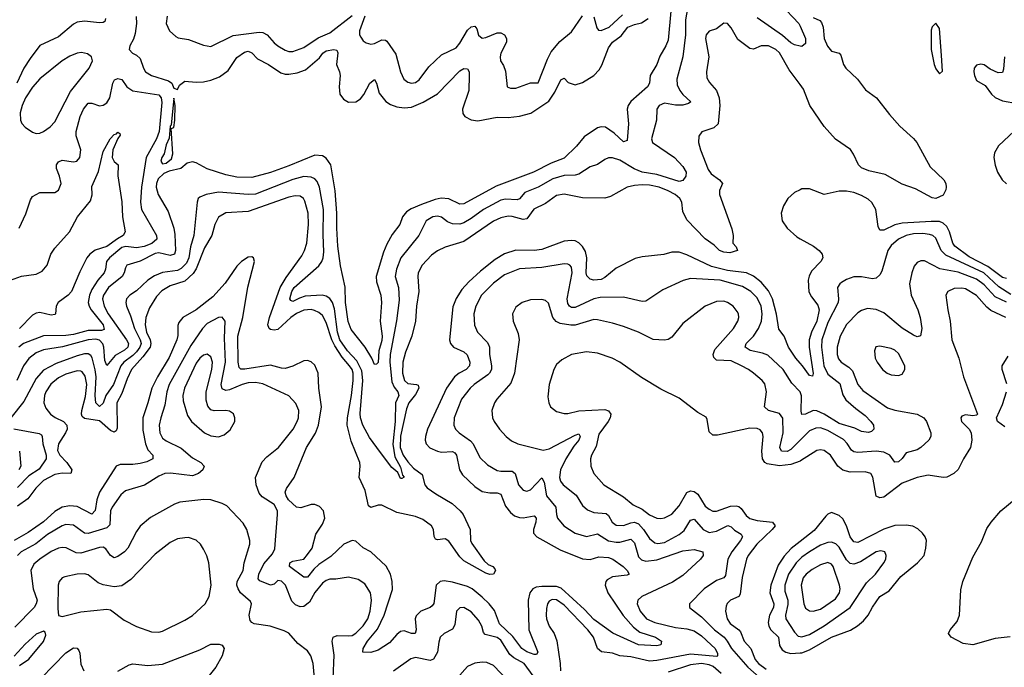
# Model space of a CAD drawing. Header units: inches. Extents: x 1173000 to 1307049, y 522583 to 678455.
# Tile 327 of 617: x 1295801 to 1301099, y 530909 to 534390. Entities that reach past the tile are written whole.
import ezdxf

# ---------------------------------------------------------------- set-up
doc = ezdxf.new("R2010")
doc.units = ezdxf.units.IN
doc.header["$MEASUREMENT"] = 0
doc.layers.add('B2593', color=7, linetype='Continuous')
doc.layers.add('B3503', color=7, linetype='Continuous')

msp = doc.modelspace()

# ---------------------------------------------------------------- linework, layer by layer
at = {"layer": 'B2593', "color": 5}
for points, elevation in [([(1299894.8, 534474.8), (1299993.4, 534370), (1300000, 534355)], 860), ([(1299395.2, 534450), (1299383.6, 534390), (1299383.4, 534310), (1299369.6, 534190.4), (1299336.3, 534070), (1299338.8, 534041.2), (1299352.9, 534010), (1299370, 533987.6), (1299411.4, 533948.6), (1299400, 533940), (1299369.5, 533930.5), (1299330, 533931.5), (1299270, 533942), (1299241.7, 533930), (1299229.2, 533910), (1299227.3, 533850), (1299200.3, 533750), (1299206.3, 533730), (1299324.5, 533650), (1299370, 533601.5), (1299386.3, 533570), (1299385.5, 533550), (1299370, 533525.3), (1299350, 533521), (1299230, 533557.6), (1299149.8, 533570), (1299107.9, 533587.9), (1299030, 533635), (1298990, 533648), (1298970, 533647.8), (1298950, 533639.8), (1298910, 533612.5), (1298870, 533600.3), (1298810, 533559.9), (1298790, 533555), (1298730, 533553), (1298670, 533535), (1298590, 533490.9), (1298518.5, 533461.5), (1298490, 533427.3), (1298478.1, 533421.9), (1298414.2, 533425.8), (1298390, 533419.4), (1298296.1, 533370), (1298230, 533321.6), (1298190, 533298.5), (1298170, 533291.8), (1298130, 533292.2), (1298103.8, 533303.8), (1298070, 533328.9), (1298050, 533334), (1298024.4, 533330), (1297988.3, 533310), (1297949.5, 533230), (1297852.7, 533110), (1297828.4, 533050), (1297821, 533010), (1297840.1, 532950), (1297843, 532883), (1297829, 532771), (1297793.9, 532590), (1297791.9, 532550), (1297804.1, 532444.1), (1297815.6, 532415.6), (1297836.1, 532390), (1297841.2, 532370), (1297823.5, 532330), (1297821.8, 532230), (1297808.4, 532108.4), (1297819.9, 532039.9), (1297850, 531984.9), (1297861.7, 531941.7), (1297870, 531930.7), (1297856.4, 531923.6), (1297850, 531924.2), (1297835.5, 531955.5), (1297803.2, 531983.2), (1297742.8, 532062.8), (1297684, 532144), (1297646.8, 532210), (1297635, 532250), (1297633.3, 532273.3), (1297647, 532450), (1297642, 532502), (1297615.8, 532555.8), (1297565.7, 532610), (1297523.8, 532670), (1297510.8, 532710), (1297495.4, 532835.4), (1297484.9, 532870), (1297470, 532891.3), (1297450, 532904.5), (1297429.2, 532909.2), (1297336.6, 532903.4), (1297306, 532894), (1297270, 532875.6), (1297260.1, 532880.1), (1297253.8, 532890), (1297264.6, 532930), (1297278.1, 532950), (1297410, 533066.6), (1297427.3, 533090), (1297434.6, 533110), (1297437.9, 533142.1), (1297433.3, 533233.3), (1297435.8, 533370), (1297414.4, 533490), (1297401.1, 533521.1), (1297390, 533534.3), (1297370, 533544.8), (1297330, 533546.7), (1297270, 533531.7), (1297070, 533452.2), (1297030, 533449.9), (1296870, 533462.5), (1296804.4, 533450), (1296770, 533435.8), (1296762.2, 533430), (1296756.8, 533410), (1296737.7, 533230), (1296719.7, 533170), (1296711.6, 533110), (1296699, 533081), (1296670, 533053), (1296650, 533042.2), (1296570, 533030.9), (1296526.5, 533013.5), (1296491, 532990), (1296430, 532932.9), (1296393.4, 532910), (1296374.9, 532890), (1296371.3, 532870), (1296375.6, 532850), (1296397.8, 532797.8), (1296418, 532730), (1296449.5, 532670), (1296454, 532650), (1296447.4, 532630), (1296430, 532605.5), (1296410, 532585.4), (1296360.9, 532550), (1296344.4, 532530), (1296305.6, 532430), (1296264.4, 532370), (1296250, 532328.4), (1296230, 532310.7), (1296209.9, 532329.9), (1296206.5, 532370), (1296213.1, 532470), (1296207.5, 532507.5), (1296191.8, 532571.8), (1296184.6, 532584.6), (1296170, 532594), (1296150, 532593.7), (1296110, 532583.8), (1295997.6, 532542.4), (1295930, 532505.8), (1295890, 532462.4), (1295822.8, 532337.2), (1295752.9, 532250)], 860), ([(1299304.3, 534435.7), (1299290, 534280.9), (1299278.2, 534250), (1299245.4, 534194.6), (1299229.2, 534150), (1299192.8, 534090), (1299189.1, 534050), (1299179.7, 534030), (1299090.2, 533950), (1299075.3, 533930), (1299069.4, 533909.4), (1299076.6, 533830), (1299070, 533741.2), (1299050, 533734.3), (1299000.2, 533780.2), (1298952.3, 533812.3), (1298930, 533814.2), (1298910, 533808.4), (1298839, 533761), (1298797.7, 533710), (1298730, 533645.4), (1298660.8, 533619.2), (1298565.3, 533570), (1298365.3, 533494.7), (1298190, 533400.2), (1298170, 533399.2), (1298110, 533426.9), (1298069.2, 533430.8), (1298036.5, 533423.5), (1297963.6, 533396.4), (1297906.7, 533373.3), (1297882.1, 533357.9), (1297861.7, 533330), (1297846.2, 533290), (1297805.1, 533234.9), (1297776.2, 533183.8), (1297758.5, 533141.5), (1297719.3, 533010), (1297721.1, 532981.1), (1297744.3, 532910), (1297747.3, 532870), (1297741.5, 532770), (1297752.3, 532690), (1297750, 532666.3), (1297733.1, 532610), (1297730, 532548), (1297721, 532539), (1297710, 532536), (1297696, 532570), (1297659.3, 532630), (1297584.2, 532724.2), (1297568.4, 532768.4), (1297554.1, 532870), (1297551.7, 532951.7), (1297526.7, 533066.7), (1297512.9, 533172.9), (1297507, 533270), (1297508.2, 533350), (1297497.9, 533470), (1297474.3, 533610), (1297450, 533646), (1297430, 533658.7), (1297390, 533662.4), (1297250, 533604), (1297150, 533568.9), (1297050, 533541.9), (1296970, 533543.2), (1296910, 533556.6), (1296809.1, 533589.1), (1296750, 533621), (1296730, 533626.6), (1296701.6, 533618.4), (1296667.7, 533590), (1296604.6, 533575.4), (1296576.5, 533563.5), (1296545.7, 533534.3), (1296536.6, 533510), (1296535.1, 533490), (1296546.8, 533450), (1296599.5, 533359.5), (1296630.1, 533270.1), (1296636.2, 533236.2), (1296639.3, 533150), (1296633.7, 533130), (1296610, 533122.7), (1296550, 533137.2), (1296530, 533133.9), (1296450, 533092.1), (1296378, 533070), (1296370, 533057.2), (1296363.8, 533030), (1296351.7, 533010), (1296278.8, 532950), (1296252.8, 532910), (1296247.4, 532890), (1296255.7, 532850), (1296277.7, 532810), (1296376.3, 532670), (1296386, 532650), (1296382.9, 532630), (1296365.4, 532614.6), (1296314.7, 532585.3), (1296270, 532532.1), (1296258.3, 532558.3), (1296253.9, 532630), (1296248, 532648), (1296230, 532667.7), (1296210, 532673.2), (1296170, 532669.9), (1296031.2, 532631.2), (1295930, 532615.4), (1295890, 532599.7), (1295850, 532569.2), (1295822.1, 532530), (1295785, 532450)], 840), ([(1296427.1, 534407.1), (1296428.8, 534370), (1296423.2, 534316.8), (1296413.7, 534286.3), (1296394.4, 534250), (1296390.5, 534230), (1296407.3, 534210), (1296430, 534200.3), (1296450, 534181.7), (1296466.6, 534130), (1296478.6, 534110), (1296510.6, 534090.6), (1296602.3, 534062.3), (1296619.7, 534050), (1296630, 534022.8), (1296650, 534015.5), (1296661.3, 534038.7), (1296690, 534059.8), (1296750, 534054.5), (1296790, 534056.2), (1296830, 534064.8), (1296876.6, 534083.4), (1296922.5, 534117.5), (1296970, 534186.7), (1297010, 534216.8), (1297030, 534220.8), (1297050, 534212.7), (1297080.7, 534180.7), (1297139.2, 534150), (1297205.5, 534105.5), (1297230, 534097.9), (1297250, 534098.3), (1297294.8, 534105.2), (1297338.4, 534121.6), (1297414.6, 534185.4), (1297432.8, 534210), (1297450, 534222.3), (1297491.3, 534230), (1297506.6, 534226.6), (1297512.6, 534212.6), (1297505, 534150), (1297521.8, 534110), (1297525.2, 534090), (1297520.1, 534030), (1297524, 533990), (1297542.8, 533962.8), (1297570, 533947.5), (1297610, 533949.3), (1297634.6, 533965.4), (1297652.1, 533987.9), (1297684.8, 534050), (1297710, 534068.7), (1297721.8, 534050), (1297735, 533995), (1297771.2, 533951.2), (1297795.5, 533935.5), (1297830, 533922), (1297870, 533916.8), (1297910, 533920.8), (1297972.5, 533947.5), (1298048.7, 533991.3), (1298170, 534116.5), (1298190, 534128.9), (1298210, 534126.4), (1298219.6, 534110), (1298220.2, 534090), (1298217.5, 534010), (1298184.5, 533910), (1298185.5, 533885.5), (1298195.5, 533870), (1298230, 533851.8), (1298266.8, 533846.8), (1298370, 533867), (1298430, 533865.2), (1298490, 533871.8), (1298551.2, 533888.8), (1298648.2, 533951.8), (1298679.9, 534000.1), (1298712.9, 534067.1), (1298730, 534075.8), (1298752.2, 534052.2), (1298790, 534039.8), (1298830, 534052.9), (1298889.9, 534090.1), (1298918.7, 534121.3), (1298933.7, 534146.3), (1298970, 534238.8), (1298990, 534269.4), (1299036.9, 534303.1), (1299073.8, 534350), (1299110, 534364.6), (1299147.1, 534372.9), (1299182.7, 534397.3)], 840), ([(1296594.3, 534410), (1296589.2, 534370), (1296607.8, 534330), (1296640.5, 534300.5), (1296653.9, 534293.9), (1296710, 534284.6), (1296790, 534254), (1296830, 534247), (1296950, 534305.8), (1297090, 534324.2), (1297110, 534322.2), (1297133.2, 534310), (1297170, 534265.8), (1297190, 534249.2), (1297230, 534227.2), (1297250, 534220.2), (1297270, 534219.7), (1297330, 534241.6), (1297407.3, 534292.7), (1297470, 534319.4), (1297590, 534412.6)], 860), ([(1297658.9, 534410), (1297629.6, 534330), (1297628.6, 534310), (1297635.8, 534295.8), (1297650, 534277), (1297665.6, 534265.6), (1297690, 534259.6), (1297710, 534263.2), (1297750, 534281.8), (1297770, 534280.3), (1297775.7, 534275.7), (1297824.7, 534204.7), (1297850, 534111), (1297868.8, 534070), (1297890, 534054.9), (1297910, 534049.2), (1297930, 534053.4), (1297950, 534067.4), (1298003.1, 534136.9), (1298070, 534202.2), (1298150, 534239.7), (1298170, 534263.6), (1298210, 534333.8), (1298230, 534352.4), (1298250, 534356), (1298261.1, 534341.1), (1298270, 534307), (1298290, 534291.6), (1298310, 534294.4), (1298370, 534320.2), (1298390, 534320.2), (1298410, 534308.7), (1298420.7, 534290), (1298420.2, 534270), (1298390.2, 534210), (1298385.6, 534190), (1298387.6, 534170), (1298403.9, 534143.9), (1298414.4, 534114.4), (1298424.4, 534030), (1298442.3, 534022.3), (1298470, 534023), (1298550, 534050.9), (1298590, 534050.4), (1298641.3, 534178.7), (1298661.6, 534218.4), (1298706.6, 534273.4), (1298770, 534326), (1298830, 534411.8)], 860), ([(1298890, 534406.8), (1298906.1, 534346.1), (1298915.1, 534335.1), (1298930, 534331.7), (1298973.6, 534350), (1299043.8, 534416.2)], 860), ([(1300000, 534248.5), (1299970, 534256), (1299950, 534267), (1299906.1, 534306.1), (1299770, 534400.2)], 860), ([(1296262.2, 534397.8), (1296258.3, 534381.7), (1296250, 534375.6), (1296230, 534373.7), (1296150, 534382.6), (1296110, 534377.8), (1296090, 534366.8), (1296010, 534298.2), (1295910, 534252.1), (1295857.3, 534182.7), (1295823.9, 534130), (1295785.1, 534050)], 820), ([(1300000, 534041.6), (1299940.6, 534120.6), (1299890, 534211.6), (1299870, 534231.1), (1299829.6, 534250.4), (1299790.1, 534249.9), (1299750, 534231.8), (1299730, 534235.3), (1299664.9, 534284.9), (1299630, 534347), (1299610, 534369.4), (1299590, 534372.3), (1299550, 534342), (1299510, 534329.5), (1299494.4, 534310), (1299490.3, 534290), (1299508.4, 534190), (1299496.2, 534110), (1299498.7, 534078.7), (1299512.2, 534052.2), (1299549.5, 534009.5), (1299564.6, 533970), (1299567.8, 533930), (1299558.8, 533830), (1299536.4, 533810), (1299472.1, 533787.9), (1299455.9, 533764.1), (1299452.6, 533730), (1299463.9, 533690), (1299505.8, 533585.8), (1299522, 533562), (1299567.2, 533530), (1299582.8, 533510), (1299567, 533473), (1299566.7, 533450), (1299633.4, 533266.6), (1299639.8, 533230), (1299639.1, 533190), (1299656.4, 533170), (1299663, 533150), (1299622.4, 533137.6), (1299590, 533139.9), (1299567.3, 533150), (1299537.6, 533177.6), (1299490, 533211.6), (1299390, 533314), (1299370, 533359.1), (1299364.7, 533410), (1299353.2, 533430), (1299327.3, 533450), (1299290, 533470.9), (1299241.4, 533490), (1299190, 533500.6), (1299150, 533503.1), (1299110, 533499.9), (1299070.4, 533490), (1298980.4, 533439.6), (1298949.2, 533430.8), (1298830, 533433.3), (1298730, 533453.4), (1298690, 533446.1), (1298630, 533402), (1298567.8, 533372.2), (1298530, 533319.9), (1298510, 533316.6), (1298450, 533332.5), (1298430, 533333.6), (1298390, 533325.5), (1298350, 533306.7), (1298190, 533197.5), (1298090, 533167.8), (1298050, 533148.3), (1298016.1, 533123.9), (1297966.6, 533070), (1297944.8, 533030), (1297942.5, 533010), (1297948.5, 532930), (1297935.5, 532850), (1297930.1, 532770), (1297910.6, 532690), (1297876.4, 532603.6), (1297862.5, 532550), (1297861.1, 532490), (1297871.9, 532450), (1297890, 532435.5), (1297936.5, 532430), (1297945, 532425), (1297949.2, 532410), (1297930, 532375.6), (1297894.4, 532330), (1297881.5, 532298.5), (1297849.3, 532150.7), (1297848.6, 532090), (1297863.9, 532050), (1297890, 532013.2), (1297920, 531980), (1297966, 531946), (1297981.3, 531890), (1297994.4, 531874.4), (1298040.8, 531840.8), (1298128.4, 531790), (1298171.6, 531750), (1298186.8, 531730), (1298224.6, 531650), (1298227.4, 531590), (1298234.4, 531574.4), (1298300.6, 531480.6), (1298322.2, 531462.2), (1298347, 531450), (1298357.4, 531437.4), (1298360.8, 531430), (1298350.1, 531409.9), (1298330, 531408.1), (1298310, 531415), (1298190, 531480.4), (1298170, 531502), (1298110, 531587.3), (1298090, 531599), (1298050, 531594.5), (1298038.2, 531598.2), (1298031.2, 531611.2), (1298027.4, 531650), (1298016.9, 531670), (1297970, 531703.9), (1297930, 531719.7), (1297830, 531741.5), (1297750, 531781.4), (1297730, 531780.6), (1297690, 531767.9), (1297677.4, 531777.4), (1297659.4, 531859.4), (1297628, 531930), (1297633.6, 531990), (1297630.5, 532010), (1297584, 532124), (1297563.3, 532210), (1297564.3, 532250), (1297585.9, 532370), (1297595.2, 532450), (1297595.4, 532490), (1297589.1, 532510), (1297576.1, 532530), (1297536.1, 532576.1), (1297496.4, 532636.4), (1297480, 532670), (1297450, 532761.8), (1297430, 532799.9), (1297410, 532817.1), (1297387.4, 532827.4), (1297370, 532831.8), (1297330, 532828.6), (1297290, 532810.7), (1297259.3, 532790), (1297190, 532725.7), (1297170, 532721.6), (1297150, 532724.5), (1297142.7, 532730), (1297136.6, 532750), (1297145.6, 532790), (1297201.7, 532950), (1297235.1, 533004.9), (1297318.7, 533121.3), (1297333.3, 533150), (1297345.8, 533190), (1297355.6, 533290), (1297353.4, 533350), (1297335.7, 533415.7), (1297328.8, 533428.8), (1297310, 533441.7), (1297283.8, 533443.8), (1297250, 533436.7), (1297030, 533359), (1296910, 533352.1), (1296870, 533328.5), (1296851.4, 533290), (1296835.5, 533230), (1296795.8, 533164.2), (1296750, 533051.3), (1296734, 533026), (1296690, 532984), (1296610, 532959.7), (1296566.4, 532933.6), (1296537.6, 532902.4), (1296499.2, 532840.8), (1296480.4, 532790), (1296475.4, 532750), (1296484, 532710), (1296502.9, 532670), (1296507.3, 532650), (1296502.6, 532630), (1296462.8, 532577.2), (1296403.2, 532510), (1296379.4, 532460.6), (1296350, 532380.2), (1296323, 532330), (1296324.9, 532195.1), (1296319.3, 532180.7), (1296310, 532172.6), (1296290, 532182.5), (1296230, 532233.1), (1296150, 532247), (1296138, 532258), (1296133.6, 532270), (1296135.5, 532290), (1296155, 532365), (1296162.5, 532430), (1296153.8, 532473.8), (1296136.8, 532496.8), (1296130, 532501.6), (1296110, 532503.1), (1296050, 532484.8), (1296010, 532464.5), (1295968.7, 532431.3), (1295942, 532390), (1295935, 532370), (1295931.8, 532330), (1295941.6, 532301.6), (1295967.7, 532270), (1295992.2, 532252.2), (1296036.5, 532230), (1296055.2, 532210), (1296056.1, 532190), (1296048.3, 532170), (1296009.6, 532110), (1296005.3, 532074.7), (1296017.6, 532050), (1296054.8, 532010), (1296082, 531970), (1296075.8, 531950), (1296030, 531951.7), (1295990, 531946.1), (1295930, 531912.4), (1295888.5, 531871.5), (1295845.7, 531814.3), (1295790, 531774.4)], 880), ([(1295798.8, 533270), (1295833.5, 533346.5), (1295858.7, 533421.3), (1295870, 533440.2), (1295910, 533462.2), (1295990, 533462.2), (1296010, 533474.9), (1296023.7, 533510), (1296015, 533550), (1295999.3, 533590), (1295999.8, 533610), (1296010, 533626.7), (1296030, 533636.2), (1296090, 533626.3), (1296109.2, 533630), (1296124.8, 533650), (1296129.9, 533690), (1296105.6, 533765.6), (1296104.1, 533790), (1296126.6, 533870), (1296144.1, 533910), (1296170, 533941.6), (1296190, 533942.3), (1296230, 533927.3), (1296250, 533930.8), (1296270, 533943.5), (1296286.1, 533970), (1296302.5, 534050), (1296311.9, 534068.1), (1296330, 534074.6), (1296350, 534069.2), (1296378.4, 534030), (1296410, 534008), (1296550, 533986), (1296562.9, 533970), (1296565, 533945), (1296551.4, 533790), (1296537.3, 533750), (1296480.9, 533650), (1296456, 533490), (1296450.4, 533410), (1296456, 533370), (1296536.9, 533230), (1296538.2, 533210), (1296512.5, 533187.5), (1296470, 533171.4), (1296430, 533164.2), (1296371.7, 533171.7), (1296350, 533165.9), (1296283.7, 533110), (1296267.9, 533090), (1296263.3, 533050), (1296255.2, 533030), (1296221.7, 532990), (1296190, 532940.2), (1296177.2, 532910), (1296170.1, 532870), (1296174.7, 532850), (1296185.8, 532830), (1296250.1, 532750), (1296255.5, 532724.5), (1296241, 532719), (1296170, 532719.1), (1296090, 532698.3), (1296050, 532692.7), (1295930, 532690.5), (1295822.2, 532650), (1295795.8, 532630)], 820), ([(1295690.8, 532969.2), (1295810, 533012.1), (1295890, 533022.1), (1295922.2, 533037.8), (1295949.4, 533070), (1295969.5, 533130), (1295990, 533162.7), (1296069.4, 533250.6), (1296111.3, 533330), (1296182.5, 533417.5), (1296190.5, 533449.5), (1296190, 533493.7), (1296225.8, 533574.2), (1296250, 533681.1), (1296287.3, 533750), (1296310, 533773.2), (1296322.7, 533777.3), (1296330, 533785.5), (1296339.5, 533779.5), (1296341.3, 533770), (1296328.5, 533751.5), (1296301.5, 533690), (1296298.3, 533650), (1296310, 533627.3), (1296330.3, 533610.3), (1296328.5, 533551.5), (1296350, 533410.7), (1296353.5, 533330), (1296368.7, 533250), (1296357.8, 533230), (1296326.8, 533213.2), (1296270, 533170.6), (1296208, 533152), (1296178.1, 533130), (1296162.9, 533110), (1296124.6, 533035.4), (1296079.4, 532930), (1296062.2, 532910), (1296008.5, 532870), (1295997.6, 532850), (1295993.9, 532810), (1295990, 532806), (1295970, 532802.3), (1295910, 532816.7), (1295890, 532813.3), (1295870, 532802.5), (1295800.3, 532730)], 780), ([(1300000, 533476.1), (1299970, 533461.5), (1299934.7, 533430), (1299910.2, 533390), (1299898.5, 533350), (1299903.5, 533310), (1299930, 533269.2), (1299982.8, 533222.8), (1300000, 533213.3)], 920), ([(1300000, 532544.1), (1299977.1, 532570), (1299938, 532630), (1299915.3, 532690), (1299886.4, 532726.4), (1299872.8, 532807.2), (1299850.9, 532890), (1299830, 532933.6), (1299790, 532979.5), (1299750, 533011.5), (1299711.8, 533030), (1299610, 533042.9), (1299523.6, 533063.6), (1299390, 533127.1), (1299350, 533141.2), (1299310, 533141.5), (1299267.6, 533127.6), (1299150, 533115.8), (1299113.3, 533106.7), (1299010, 533055.4), (1298950, 533004.4), (1298930, 532993.3), (1298890, 532990.8), (1298870, 532996.1), (1298853.4, 533013.4), (1298849.9, 533030), (1298853.4, 533110), (1298844.6, 533144.6), (1298830, 533171.2), (1298810, 533191.1), (1298790, 533200.9), (1298770, 533204.1), (1298730, 533200.4), (1298610, 533154.6), (1298570, 533150.3), (1298470, 533152.2), (1298410, 533131.4), (1298358.6, 533101.4), (1298281.3, 533038.7), (1298218.2, 532981.8), (1298179.8, 532940.2), (1298149, 532891), (1298132.5, 532847.5), (1298113.6, 532670), (1298119.3, 532650), (1298134.9, 532630), (1298190, 532604.4), (1298208.2, 532588.2), (1298224, 532550), (1298221.3, 532530), (1298202.5, 532510), (1298165.1, 532490), (1298140.4, 532470), (1298097.2, 532410), (1297994.7, 532190), (1297983.8, 532150), (1297983.3, 532130), (1297988.8, 532110), (1298008.5, 532088.5), (1298048.7, 532070), (1298070, 532066.1), (1298129.6, 532069.6), (1298142.1, 532062.1), (1298151.7, 532050), (1298167.4, 531970), (1298184.4, 531944.4), (1298250, 531880.2), (1298290, 531854.5), (1298330, 531846.1), (1298370, 531847.5), (1298390, 531839.1), (1298414.5, 531774.5), (1298441.3, 531741.3), (1298462.9, 531722.9), (1298490, 531713.6), (1298510, 531712.2), (1298570, 531722.4), (1298579.3, 531710), (1298578, 531690), (1298565.3, 531650), (1298566.5, 531630), (1298584, 531610), (1298710, 531540.1), (1298830, 531492.2), (1298870, 531488.3), (1298918, 531502), (1298970, 531498.3), (1298992.2, 531490), (1299048.1, 531450), (1299070.2, 531430), (1299080.4, 531410), (1299070, 531404.5), (1298990, 531394.6), (1298961.5, 531378.5), (1298954.2, 531370), (1298951.8, 531350), (1298964.9, 531310), (1299047.9, 531187.9), (1299103.9, 531123.9), (1299138.3, 531098.3), (1299221.6, 531070), (1299253.7, 531050), (1299250.4, 531030), (1299230, 531025), (1299130, 531029.2), (1298991.9, 531091.9), (1298890, 531165.5), (1298840, 531220), (1298714.9, 531334.9), (1298690, 531342.8), (1298610, 531343.9), (1298580.9, 531339.1), (1298561.2, 531330), (1298545.7, 531310), (1298536.3, 531270), (1298540.4, 531110), (1298589.2, 530990), (1298582, 530978), (1298570, 530977), (1298530, 530991.7), (1298503.1, 531010), (1298453.6, 531073.6), (1298383, 531143), (1298355.1, 531215.1), (1298327.6, 531250), (1298290, 531285.3), (1298234.9, 531330), (1298210, 531343.8), (1298130, 531367.4), (1298085.9, 531374.1), (1298063.7, 531370), (1298042.5, 531350), (1298030, 531252.3), (1298021, 531239), (1298010, 531229.9), (1297960.3, 531210), (1297933.8, 531186.2), (1297928.6, 531170), (1297934.2, 531110), (1297929.2, 531090.8), (1297910, 531090.6), (1297870, 531105.5), (1297850, 531101.4), (1297830, 531085.5), (1297790, 531039.5), (1297730, 531001.1), (1297691.1, 530988.9), (1297647.8, 530990), (1297648.4, 531010), (1297672.9, 531050), (1297725.6, 531114.4), (1297762.1, 531190), (1297806.4, 531326.4), (1297804.7, 531370), (1297796.5, 531410), (1297773.1, 531453.1), (1297690, 531529.8), (1297650, 531550.6), (1297610, 531587), (1297590, 531589.9), (1297544.6, 531570), (1297475.1, 531504.9), (1297410, 531461.9), (1297383.3, 531436.7), (1297350, 531392.9), (1297330, 531394.1), (1297253.6, 531450), (1297254, 531470), (1297270, 531479.9), (1297329.5, 531490.5), (1297350, 531514.6), (1297373.9, 531550), (1297395, 531625), (1297430, 531677.5), (1297442.3, 531710), (1297435.7, 531750), (1297413.4, 531773.4), (1297390, 531783.4), (1297370, 531783.9), (1297313.6, 531766.4), (1297290, 531769.3), (1297247.9, 531810), (1297235, 531830), (1297229.9, 531850), (1297236.8, 531870), (1297278.3, 531930), (1297343.7, 532090), (1297392.5, 532167.5), (1297409.4, 532210), (1297424.9, 532310), (1297409.9, 532410), (1297406.4, 532490), (1297390, 532532.7), (1297370, 532551.4), (1297350, 532558.3), (1297330, 532557), (1297270, 532528.2), (1297230, 532515.7), (1297210, 532516.2), (1297150, 532532.7), (1297012.2, 532512.2), (1296991.7, 532511.7), (1296981.5, 532521.5), (1296976.2, 532550), (1296974.3, 532690), (1297000.8, 532790), (1297028.1, 532951.9), (1297063.9, 533090), (1297058.4, 533110), (1297050, 533115.8), (1297030, 533113.1), (1296994.6, 533090), (1296970, 533065.7), (1296906.6, 532973.4), (1296839.7, 532900.3), (1296750.1, 532829.9), (1296678.6, 532790), (1296658.2, 532761.8), (1296652.7, 532747.3), (1296652.6, 532692.6), (1296647, 532670), (1296605.5, 532574.5), (1296542.1, 532470), (1296511.3, 532410), (1296490.9, 532330), (1296464, 532250), (1296463.2, 532183.2), (1296477.3, 532110), (1296490, 532077.4), (1296517.6, 532050), (1296517.3, 532030), (1296485.8, 532014.2), (1296450, 532005.4), (1296410, 531999), (1296340.9, 531999.1), (1296319.6, 531990), (1296230.1, 531850), (1296216.9, 531810), (1296207.7, 531752.3), (1296190, 531732.8), (1296110, 531772.6), (1296070, 531776.9), (1296030, 531769), (1295990, 531747), (1295928.8, 531691.2), (1295846.9, 531633.1), (1295771.8, 531590)], 920), ([(1299999.9, 532390), (1299956.5, 532436.5), (1299908.4, 532510), (1299827.4, 532587.4), (1299798.1, 532598.1), (1299731.3, 532611.3), (1299703.7, 532630), (1299709.1, 532650), (1299749.3, 532690), (1299776.1, 532730), (1299792, 532770), (1299795.8, 532810), (1299789.9, 532850), (1299770, 532896.1), (1299735.4, 532930), (1299690, 532956.7), (1299570, 532989.9), (1299410, 532998.8), (1299371.4, 532988.6), (1299261.6, 532938.4), (1299170, 532877.2), (1299150, 532875.3), (1299050, 532898.4), (1298923.7, 532896.3), (1298890, 532889.5), (1298790, 532842.8), (1298770, 532842.7), (1298759.3, 532850), (1298750, 532864.7), (1298746.7, 532890), (1298773.1, 533030), (1298770, 533059.5), (1298761.6, 533070), (1298750, 533076.4), (1298730, 533078.8), (1298610, 533058.3), (1298490, 533050.5), (1298410, 533019.5), (1298350, 532974.8), (1298286.7, 532910), (1298254.5, 532850), (1298245.5, 532810), (1298248.8, 532748.8), (1298264.2, 532710), (1298316.5, 532656.5), (1298323.7, 532643.7), (1298328.8, 532630), (1298328.8, 532590), (1298339.6, 532530), (1298338.9, 532510), (1298329.4, 532490), (1298319.5, 532480.5), (1298246.4, 532430), (1298224.7, 532410), (1298177.8, 532350), (1298139.4, 532250), (1298137.7, 532210), (1298146, 532190), (1298165.5, 532170), (1298226.9, 532126.9), (1298240.6, 532110), (1298277.2, 532037.2), (1298318, 531998), (1298370, 531967.1), (1298390, 531963), (1298450, 531962.8), (1298467.5, 531950), (1298484.1, 531890), (1298510, 531861.8), (1298530, 531855.8), (1298550, 531863.2), (1298610, 531927.9), (1298623.8, 531903.8), (1298635.7, 531830), (1298685.1, 531770), (1298688.8, 531730), (1298695.2, 531710), (1298729.6, 531669.6), (1298790.1, 531630.1), (1298850, 531611.4), (1298910, 531625.7), (1298970, 531589.6), (1299010, 531582), (1299030, 531581.8), (1299090, 531598), (1299110, 531578.6), (1299130, 531503.2), (1299146.9, 531486.9), (1299170, 531479.9), (1299230, 531486), (1299370, 531535.1), (1299430, 531542.3), (1299477.6, 531530), (1299478.3, 531510), (1299463.5, 531490), (1299370, 531402.4), (1299313.3, 531366.7), (1299148.9, 531290), (1299126.5, 531270), (1299123.2, 531250), (1299139.1, 531210), (1299173.5, 531170), (1299218.9, 531150), (1299330, 531123.3), (1299390, 531115.8), (1299430, 531105.2), (1299470, 531078.4), (1299521.9, 531030), (1299542.6, 531010), (1299556.6, 530983.4), (1299556.5, 530970), (1299552.3, 530967.7), (1299410, 530979.9), (1299230, 530944.9), (1299190, 530941.9), (1299090, 530964.3), (1299031, 530971), (1298990, 530984.8), (1298932, 530992), (1298909.8, 531010), (1298888.4, 531070), (1298857.5, 531110), (1298730, 531243.4), (1298690, 531271.1), (1298666.6, 531273.4), (1298650, 531265.1), (1298641.8, 531250), (1298635.3, 531224.7), (1298633.6, 531190), (1298635.9, 531170), (1298650, 531130.4), (1298676.5, 531090), (1298691.3, 531051.3), (1298709, 530929), (1298710.1, 530890.1)], 940), ([(1300000, 532130.1), (1299950, 532080.1), (1299929.9, 532069.9), (1299899.7, 532070), (1299891.7, 532090), (1299909, 532170), (1299908.1, 532248.1), (1299890, 532273), (1299829.6, 532290), (1299809.1, 532309.1), (1299819.1, 532390), (1299810, 532432.6), (1299796.4, 532450), (1299749.7, 532490), (1299723.1, 532510), (1299684.7, 532530), (1299630, 532555.8), (1299550, 532559.3), (1299535.3, 532575.3), (1299532.2, 532590), (1299541.8, 532618.2), (1299641.4, 532730), (1299665.3, 532770), (1299669.8, 532790), (1299668.5, 532810), (1299662.2, 532822.2), (1299639.7, 532850), (1299609.4, 532870), (1299590, 532877.2), (1299550, 532875.6), (1299490, 532849.6), (1299370, 532756.9), (1299310, 532683), (1299290, 532671.1), (1299270, 532667.7), (1299210, 532671.8), (1299130.5, 532710.5), (1299050, 532741.1), (1298990, 532759.8), (1298910, 532777.4), (1298890, 532778.9), (1298790, 532748.5), (1298767.4, 532747.4), (1298710, 532756.6), (1298687.6, 532767.6), (1298669.5, 532789.5), (1298646.7, 532866.7), (1298630, 532880.5), (1298610, 532886.9), (1298550, 532884.4), (1298505.5, 532870), (1298470, 532844.5), (1298453.4, 532810), (1298456, 532770), (1298482.7, 532702.7), (1298488.4, 532670), (1298464, 532490), (1298443.8, 532436.2), (1298369.1, 532350), (1298355.3, 532330), (1298340.9, 532290), (1298344.6, 532250), (1298354.3, 532230), (1298382.3, 532190), (1298418, 532150), (1298446.7, 532126.7), (1298480.5, 532110), (1298616.8, 532076.8), (1298650, 532083.3), (1298790, 532157.6), (1298810, 532163.6), (1298817.6, 532150), (1298810.1, 532130), (1298782.4, 532097.6), (1298739.9, 532030), (1298711.8, 531970), (1298705.9, 531930), (1298711.8, 531910), (1298725, 531890), (1298794.9, 531834.9), (1298830, 531779.6), (1298855.7, 531755.7), (1298890, 531741.9), (1298955.9, 531735.9), (1298970, 531725.3), (1298988.3, 531688.3), (1299010, 531673.8), (1299050, 531672), (1299090, 531686.4), (1299110, 531688.8), (1299130, 531680.3), (1299157.2, 531650), (1299190, 531601.5), (1299218.3, 531578.3), (1299234, 531574), (1299270, 531579.8), (1299350, 531622.7), (1299375.8, 531644.2), (1299410, 531699.7), (1299430, 531704.7), (1299479.4, 531650), (1299510, 531634.3), (1299550, 531639.9), (1299610.7, 531670.7), (1299630, 531664.7), (1299647, 531647), (1299683.9, 531623.9), (1299690.1, 531610), (1299679.6, 531590), (1299633.2, 531530), (1299610.6, 531490), (1299598.3, 531401.7), (1299589.4, 531390.6), (1299550, 531375), (1299484.4, 531330), (1299404.4, 531250), (1299404.4, 531230), (1299470, 531179.3), (1299538.7, 531110), (1299591.4, 531070), (1299608.6, 531050), (1299631, 531010), (1299718.7, 530910), (1299841.6, 530801.6)], 960), ([(1297487.8, 530847.8), (1297493.2, 530973.2), (1297482.9, 531050), (1297487.4, 531070), (1297510, 531080.1), (1297570, 531077.2), (1297590, 531080.4), (1297610, 531091.7), (1297650, 531132), (1297674.6, 531170), (1297686.7, 531210), (1297693.5, 531270), (1297688.2, 531310), (1297657.7, 531357.7), (1297621.6, 531381.6), (1297570, 531393.2), (1297502.2, 531382.2), (1297470, 531383), (1297450, 531376.4), (1297430, 531360.4), (1297390, 531311.4), (1297361.3, 531258.7), (1297330, 531236.5), (1297310, 531234.8), (1297285.3, 531245.3), (1297265.3, 531265.3), (1297231.6, 531350), (1297210, 531372.1), (1297190, 531375.4), (1297170, 531355.6), (1297150, 531350.6), (1297093.9, 531373.9), (1297084.2, 531384.2), (1297087.5, 531410), (1297114.4, 531465.6), (1297161.4, 531518.6), (1297174.4, 531545.6), (1297189, 531730), (1297188.4, 531750), (1297170, 531784.1), (1297105.5, 531825.5), (1297090, 531844.7), (1297073.3, 531890), (1297069.8, 531930), (1297105.8, 532014.2), (1297130, 532039.7), (1297193.6, 532090), (1297272.5, 532190), (1297294.8, 532230), (1297300.7, 532250), (1297302.2, 532290), (1297287.2, 532327.2), (1297248.7, 532368.7), (1297110, 532433.6), (1297070, 532440.9), (1297030, 532438.5), (1296999, 532430), (1296930, 532400.8), (1296910, 532397.3), (1296890, 532406.3), (1296886, 532430), (1296907.6, 532550), (1296902.2, 532677.8), (1296905.8, 532770), (1296890.6, 532790.6), (1296870, 532789), (1296810, 532756.8), (1296785.4, 532730), (1296721.7, 532638.3), (1296604.9, 532430), (1296592, 532390), (1296581.7, 532318.3), (1296559.6, 532250), (1296551.7, 532210), (1296555, 532170), (1296570, 532140.6), (1296590, 532125.8), (1296670, 532087.4), (1296730, 532034.2), (1296775.8, 532010), (1296793.1, 531990), (1296787, 531970), (1296763.1, 531950), (1296730, 531938.5), (1296613.1, 531953.1), (1296582.4, 531950), (1296550, 531936.1), (1296472.5, 531887.5), (1296370, 531857.7), (1296344.5, 531835.5), (1296298.6, 531770), (1296290.5, 531749.5), (1296285.6, 531674.4), (1296270, 531658), (1296170, 531628.9), (1296150, 531629.3), (1296090, 531672.4), (1296050, 531675.9), (1296030, 531669.3), (1295950, 531623.2), (1295888.1, 531571.9), (1295808.9, 531530), (1295789.5, 531510.5)], 940), ([(1300000, 532017.8), (1299950, 531999), (1299890, 531992.6), (1299822.8, 532002.8), (1299809.9, 532009.9), (1299798.1, 532030), (1299794.6, 532070), (1299802, 532150), (1299797.8, 532170), (1299785.2, 532185.2), (1299770, 532192.7), (1299730, 532194.2), (1299556.6, 532156.6), (1299530, 532156.9), (1299510, 532174), (1299500.2, 532240.2), (1299494.2, 532254.2), (1299450, 532278), (1299350, 532356.3), (1299250, 532403.6), (1299146.1, 532466.1), (1299030, 532549.7), (1298989.4, 532570), (1298910, 532597.6), (1298850, 532605.1), (1298770, 532589.7), (1298718, 532562), (1298690, 532536.2), (1298674.9, 532510), (1298650.3, 532430), (1298642.9, 532362.9), (1298648.5, 532330), (1298657.1, 532310), (1298690, 532283.7), (1298730, 532272.9), (1298750, 532272.8), (1298810, 532288), (1298950, 532294), (1298968.4, 532288.4), (1298980.9, 532270), (1298978, 532250), (1298966.6, 532230), (1298917.6, 532162.4), (1298903.3, 532096.7), (1298878.4, 532050), (1298873.2, 532030), (1298874.7, 531990), (1298890.2, 531950), (1298944.2, 531890), (1299050, 531826), (1299102.3, 531782.3), (1299150, 531759.3), (1299190, 531728.5), (1299230, 531711.3), (1299250, 531708.8), (1299270, 531712.6), (1299310, 531732.9), (1299350, 531777.7), (1299390, 531849.5), (1299410, 531857.1), (1299430, 531854.3), (1299450, 531839.5), (1299490, 531776), (1299510, 531758.3), (1299530, 531748.8), (1299550, 531748.1), (1299624.8, 531775.2), (1299656.2, 531776.2), (1299670, 531773.4), (1299683.4, 531763.4), (1299710, 531724.3), (1299730, 531708), (1299770, 531697.7), (1299851.4, 531690), (1299865.5, 531670), (1299850.7, 531650), (1299766.6, 531570), (1299721.6, 531510), (1299712.6, 531490), (1299688, 531392), (1299677.7, 531302.3), (1299670.1, 531289.9), (1299625, 531270), (1299608, 531252), (1299602.1, 531237.9), (1299598.9, 531210), (1299607.9, 531170), (1299624.5, 531144.5), (1299670.6, 531110.6), (1299679.4, 531099.4), (1299699.8, 531050), (1299734.5, 531010), (1299758.7, 530950), (1299776, 530930), (1299818.4, 530898.4)], 980), ([(1295770, 532190.2), (1295906.6, 532166.6), (1295918.1, 532158.1), (1295922.5, 532150), (1295924.7, 532110), (1295943, 532050), (1295943.8, 532030), (1295906, 531974), (1295850, 531939), (1295790, 531875.3)], 860), ([(1295799.2, 532070), (1295807.9, 531990), (1295797.3, 531970)], 840), ([(1297386.7, 530850), (1297380.8, 530930), (1297368.4, 530970), (1297350, 530998.2), (1297297.4, 531037.4), (1297250, 531091.7), (1297224.6, 531104.6), (1297149.2, 531129.2), (1297063.3, 531143.3), (1297049.8, 531149.8), (1297041.2, 531161.2), (1297036.4, 531190), (1297048.1, 531250), (1297043.3, 531263.3), (1296990, 531309.8), (1296975.7, 531330), (1296969.9, 531350), (1296972.1, 531370), (1297003.4, 531430), (1297009.4, 531470.6), (1297039.2, 531570), (1297039.7, 531590), (1297023.5, 531650), (1297003, 531683), (1296916.5, 531776.5), (1296889.8, 531789.8), (1296830, 531808.8), (1296791.5, 531811.5), (1296663.2, 531796.8), (1296634.4, 531785.6), (1296504.9, 531715.1), (1296450, 531668), (1296430, 531639.6), (1296383.5, 531550), (1296365, 531530), (1296330, 531504.1), (1296310, 531498.2), (1296290, 531509.8), (1296265, 531545), (1296250, 531554.1), (1296230, 531553.8), (1296130, 531521.7), (1296104.2, 531524.2), (1296051.4, 531551.4), (1296030, 531553.5), (1296010, 531549.9), (1295970, 531532.2), (1295910.1, 531489.9), (1295877.5, 531462.5), (1295861.5, 531430), (1295874, 531330), (1295894.6, 531270), (1295890.1, 531250), (1295878.5, 531230), (1295774.6, 531125.4)], 960), ([(1300000, 531585.3), (1299952.5, 531547.5), (1299914.1, 531505.9), (1299882.1, 531457.9), (1299842.8, 531350), (1299836.5, 531310), (1299858.7, 531250), (1299856.4, 531230), (1299834.9, 531190), (1299828, 531150), (1299831.5, 531130), (1299842.3, 531110), (1299883.3, 531070), (1299890, 531025.7), (1299902.8, 531002.8), (1299923.9, 530990), (1299950, 530983.6), (1300000, 530986.8)], 1020), ([(1300000, 531491.2), (1299978.2, 531470), (1299938.1, 531410), (1299918, 531350), (1299917.9, 531317.9), (1299933.6, 531270), (1299933.5, 531246.5), (1299921, 531190), (1299922.9, 531170), (1299970, 531098.2), (1299990, 531077.1), (1300000, 531074.9)], 1040), ([(1298563.5, 530863.5), (1298515, 530930), (1298459.5, 530959.5), (1298438.1, 530978.1), (1298390, 531055.1), (1298370, 531069), (1298305, 531085), (1298295.9, 531095.9), (1298287.3, 531130), (1298270, 531161.5), (1298230, 531207.6), (1298190, 531230.7), (1298170, 531228.4), (1298151.6, 531210), (1298142.2, 531137.8), (1298130, 531114.7), (1298085.3, 531090), (1298063.5, 531070), (1298055.5, 531044.5), (1298049.3, 530990), (1298028, 530952), (1298010, 530944.7), (1297930, 530961), (1297905.3, 530954.7), (1297812.7, 530887.3)], 940), ([(1295800.9, 530919.1), (1295850, 530953.4), (1295930, 531047.6), (1295942.5, 531082.5), (1295938.5, 531098.5), (1295930, 531103.6), (1295890, 531086.9), (1295830, 531033.3), (1295771, 530969)], 980), ([(1295916.8, 530850), (1296050, 530986.2), (1296090, 531012.8), (1296110, 531011.4), (1296119.6, 530999.6), (1296125, 530985), (1296130, 530926), (1296145.7, 530890)], 960), ([(1296330, 530887.4), (1296390, 530921.7), (1296410, 530926.7), (1296490, 530917.7), (1296570, 530926), (1296770, 531003.5), (1296830, 531033.2), (1296873.7, 531033.7), (1296890, 531028.7), (1296900.7, 531010), (1296891.3, 530970), (1296856.8, 530910), (1296729.1, 530750)], 960), ([(1298430, 530835.3), (1298350, 530918.7), (1298315.4, 530935.4), (1298290, 530936), (1298250, 530931.1), (1298210, 530912.8), (1298154.3, 530850)], 960), ([(1299576.2, 530876.2), (1299532.3, 530912.3), (1299510, 530922.3), (1299470, 530928.6), (1299410, 530922.1), (1299290, 530882.2)], 960)]:
    msp.add_lwpolyline(points, dxfattribs=dict(at, elevation=elevation))
for points, elevation in [([(1296133.3, 534213.3), (1296110, 534209.8), (1296070, 534194.1), (1296030, 534169), (1295910, 534072.8), (1295870, 534027.2), (1295833.1, 533970), (1295814.5, 533930), (1295803, 533890), (1295804.7, 533850), (1295812.5, 533832.5), (1295830, 533812.2), (1295870, 533786.2), (1295890, 533779.3), (1295910, 533780.6), (1295930, 533788.6), (1295965.4, 533814.6), (1295990, 533841.2), (1296075.1, 534004.9), (1296174.5, 534130), (1296192.6, 534170), (1296188, 534190), (1296166.5, 534206.5)], 840), ([(1296630, 533968), (1296616, 533824), (1296610, 533818), (1296606.1, 533753.9), (1296590, 533718.4), (1296579.2, 533670), (1296566, 533650), (1296560.9, 533630), (1296570, 533616.4), (1296590, 533619.5), (1296617.8, 533642.2), (1296624.2, 533670), (1296615.3, 533804.7), (1296630, 533811), (1296635.7, 533850), (1296636.9, 533930)], 840), ([(1296810, 532592.2), (1296790, 532587.1), (1296770, 532571.6), (1296750, 532544), (1296687.1, 532410), (1296679.6, 532370), (1296680.9, 532340.9), (1296703.4, 532263.4), (1296725.3, 532230), (1296794.9, 532170), (1296830, 532153.6), (1296870, 532147.6), (1296902, 532158), (1296933.8, 532186.2), (1296958.5, 532230), (1296959.1, 532250), (1296951.6, 532271.6), (1296930, 532285.7), (1296910, 532289.8), (1296847.2, 532287.2), (1296830, 532293.5), (1296813.1, 532313.1), (1296805.2, 532345.2), (1296805.3, 532390), (1296834.1, 532510), (1296837.6, 532550), (1296830, 532578.8)], 960), ([(1296710, 531606.9), (1296690, 531605.7), (1296650, 531599.2), (1296610, 531579.2), (1296530, 531517.2), (1296398.7, 531381.3), (1296350, 531346), (1296310, 531341.5), (1296250, 531351.9), (1296223.7, 531363.7), (1296170, 531405.3), (1296150, 531412), (1296110, 531409.2), (1296044.1, 531395.9), (1296030, 531389.7), (1296012.6, 531370), (1296008.4, 531350), (1296005.6, 531225.6), (1296010, 531188), (1296030, 531181.7), (1296130, 531206.4), (1296270, 531221.3), (1296290, 531217.1), (1296363.1, 531163.1), (1296430, 531128), (1296510, 531099.6), (1296550, 531098.5), (1296570, 531103.2), (1296690, 531161.8), (1296730, 531187.9), (1296798.9, 531250), (1296820.4, 531290), (1296831.9, 531350), (1296819.1, 531470), (1296807.6, 531507.6), (1296790, 531543.7), (1296773.3, 531570), (1296750, 531593)], 980)]:
    msp.add_lwpolyline(points, close=True, dxfattribs=dict(at, elevation=elevation))
at = {"layer": 'B3503', "color": 5}
for points, elevation in [([(1300070, 534402.7), (1300105.7, 534385.7), (1300116.1, 534376.1), (1300124.7, 534350), (1300130.1, 534290), (1300148.1, 534248.1), (1300170, 534221.6), (1300210.1, 534210.1), (1300219.8, 534199.8), (1300234, 534150), (1300246.7, 534130), (1300308.3, 534070), (1300352.7, 534012.7), (1300411.3, 533970), (1300480.7, 533880.7), (1300537.5, 533817.5), (1300610, 533752), (1300628.5, 533730), (1300700, 533600), (1300773.4, 533530), (1300784, 533510), (1300786.8, 533490), (1300783.5, 533476.5), (1300770, 533446.6), (1300731.3, 533430), (1300710, 533432), (1300620.6, 533480.6), (1300550, 533506.9), (1300457.5, 533557.5), (1300370, 533577.2), (1300330, 533594.6), (1300315.2, 533610), (1300288.2, 533668.2), (1300272.1, 533692.1), (1300190, 533748.1), (1300130, 533816.2), (1300052.7, 533930), (1300017.8, 534017.8), (1300000, 534041.6)], 880), ([(1300000, 534355), (1300028.7, 534290), (1300030, 534262), (1300010, 534246), (1300000, 534248.5)], 860), ([(1301099.6, 534190), (1301095.3, 534124.7), (1301090, 534106), (1301065.1, 534105.1), (1301023.7, 534123.7), (1300990, 534147), (1300971.8, 534151.8), (1300950, 534146), (1300937.4, 534130), (1300934.6, 534110), (1300938.3, 534090), (1300950, 534063), (1300996.5, 534036.5), (1301030, 533990.6), (1301050, 533972.7), (1301090, 533953.7), (1301170, 533940.7)], 920), ([(1301210, 533845.7), (1301068.3, 533711.7), (1301045.9, 533674.1), (1301042.7, 533650), (1301050, 533607.7), (1301062.2, 533570), (1301086.7, 533530), (1301110, 533508.3)], 920), ([(1301110, 532998.3), (1301090, 533004.2), (1301010, 533063.8), (1300910, 533115.6), (1300833.1, 533173.1), (1300821.7, 533190), (1300804.1, 533250), (1300790, 533278.7), (1300770, 533297.4), (1300750, 533304.8), (1300706.2, 533306.2), (1300550, 533297.1), (1300510, 533287.1), (1300450, 533258.3), (1300430, 533258.5), (1300419.5, 533279.5), (1300408.3, 533370), (1300386.9, 533406.9), (1300365.6, 533425.6), (1300330, 533446.1), (1300290, 533460.8), (1300250, 533468.9), (1300210, 533469.3), (1300130, 533451.6), (1300050, 533481.1), (1300010, 533481), (1300000, 533476.1)], 920), ([(1301133.8, 532913.8), (1301070, 532954.5), (1300988.6, 533030), (1300783.8, 533123.8), (1300759.2, 533150), (1300730, 533216.8), (1300714, 533230), (1300696.2, 533236.2), (1300660.8, 533240.8), (1300610, 533238.7), (1300570, 533229.5), (1300530, 533210.8), (1300490, 533176.7), (1300472.8, 533150), (1300440.7, 533039.3), (1300430, 533019.6), (1300410, 533001.6), (1300390, 532996.9), (1300330, 533009), (1300290, 533008.3), (1300250, 532993), (1300223.1, 532976.9), (1300213.1, 532970), (1300200.8, 532950), (1300207.4, 532890), (1300204.2, 532870), (1300150, 532762.5), (1300117.5, 532670), (1300115.4, 532630), (1300128, 532530), (1300150, 532484.3), (1300213.8, 532433.8), (1300230, 532372.9), (1300246.6, 532346.6), (1300299.4, 532299.4), (1300350, 532263.2), (1300381.1, 532230), (1300394.4, 532210), (1300396.1, 532190), (1300383.7, 532176.3), (1300368.3, 532171.7), (1300330, 532176.8), (1300294.5, 532194.5), (1300210, 532218.9), (1300130, 532270.3), (1300090, 532287.5), (1300070, 532288.9), (1300030, 532269.9), (1300010, 532268.2), (1300006.5, 532286.5), (1300007.7, 532367.7), (1299999.9, 532390)], 940), ([(1300000, 533213.3), (1300072.8, 533172.8), (1300103.6, 533150), (1300119.2, 533130), (1300123.2, 533110), (1300112.6, 533090), (1300061.7, 533038.3), (1300048.1, 533011.9), (1300044.1, 532990), (1300048, 532928), (1300060.7, 532900.7), (1300096.1, 532856.1), (1300102.7, 532830), (1300090.4, 532770), (1300061.1, 532710), (1300048.4, 532670), (1300048.3, 532630), (1300070.8, 532489.2), (1300066, 532474), (1300050, 532476.9), (1300012.4, 532530), (1300000, 532544.1)], 920), ([(1301110, 532871.1), (1301050, 532900.7), (1300990, 532965.4), (1300950, 532994.9), (1300850, 533033.7), (1300751.6, 533051.6), (1300670, 533093.3), (1300650, 533094.7), (1300630, 533085.1), (1300614.4, 533065.6), (1300601.6, 533030), (1300589.4, 532970), (1300597.5, 532910), (1300634, 532830), (1300646.8, 532790), (1300655.2, 532730), (1300648.8, 532691.2), (1300630, 532685.1), (1300610, 532693.8), (1300550, 532732.9), (1300450, 532814.9), (1300410, 532831.7), (1300362.8, 532837.2), (1300330, 532827.3), (1300310, 532814), (1300249, 532751), (1300216, 532690), (1300199.8, 532630), (1300199.3, 532590), (1300206.4, 532566.4), (1300220.7, 532550), (1300263.1, 532523.1), (1300282.8, 532502.8), (1300311.3, 532430), (1300337.1, 532397.1), (1300470, 532304.1), (1300510, 532290.8), (1300630.5, 532270), (1300665.7, 532250), (1300679.7, 532230), (1300703.2, 532170), (1300703.1, 532150), (1300692, 532130), (1300650, 532089.7), (1300630, 532078.5), (1300570, 532061), (1300550, 532032), (1300530, 532013.3), (1300510, 532012), (1300482.2, 532050), (1300450, 532065.5), (1300409.1, 532070.9), (1300310, 532063.4), (1300290, 532066.7), (1300276.7, 532076.7), (1300252.8, 532112.8), (1300232.9, 532132.9), (1300150, 532182), (1300110, 532196.4), (1300084.8, 532195.2), (1300050, 532180.2), (1300000, 532130.1)], 960), ([(1301106.8, 532790), (1301026.6, 532826.6), (1301004.8, 532844.8), (1300950, 532907.1), (1300890, 532943.4), (1300870, 532947.4), (1300830, 532945.3), (1300794.9, 532930), (1300784.2, 532910), (1300794.7, 532830), (1300808.1, 532770), (1300816.1, 532670), (1300854.2, 532570), (1300879.8, 532470), (1300954.8, 532270), (1300950, 532264), (1300930, 532260.9), (1300890, 532266.6), (1300870, 532259.3), (1300864.4, 532250), (1300868.5, 532230), (1300909.1, 532189.1), (1300920.3, 532170), (1300923.9, 532130), (1300917.2, 532090), (1300879.2, 532030), (1300850, 531972.8), (1300827.2, 531950), (1300790, 531931.8), (1300770, 531928.8), (1300690, 531941.3), (1300630.6, 531929.4), (1300550, 531899.1), (1300450, 531824), (1300430, 531820.7), (1300408.7, 531828.7), (1300391.3, 531931.3), (1300380.4, 531950), (1300350, 531960.5), (1300270, 531958.7), (1300230, 531968.2), (1300202.4, 531990), (1300163.1, 532050), (1300130, 532074.6), (1300110, 532077.8), (1300090, 532074.5), (1300001.6, 532018.4), (1300000, 532017.8)], 980), ([(1301112.3, 532432.3), (1301087.9, 532510), (1301087.6, 532530), (1301119, 532581)], 980), ([(1301102.3, 532202.3), (1301062.7, 532230), (1301056.9, 532250), (1301090, 532322.6), (1301110.5, 532390.5)], 980), ([(1301130, 531073.5), (1301050, 531064.5), (1300929.2, 531029.2), (1300877.4, 531037.4), (1300812.3, 531070), (1300799.3, 531090), (1300807.3, 531110), (1300845.6, 531154.4), (1300858.7, 531190), (1300865.6, 531325.6), (1300875, 531370), (1300930, 531500.3), (1300977, 531583), (1301005.5, 531654.5), (1301027.4, 531690), (1301079.7, 531750), (1301173.6, 531826.4)], 980), ([(1300000, 530986.8), (1300010, 530987.5), (1300050, 531002.8), (1300170, 531070.4), (1300271.3, 531108.7), (1300308.3, 531131.7), (1300340.7, 531159.3), (1300366.9, 531190), (1300390, 531232.1), (1300430, 531289.2), (1300480, 531320), (1300542.8, 531397.2), (1300631.6, 531470), (1300667.7, 531510), (1300676.8, 531550), (1300679.7, 531590), (1300673.7, 531610), (1300658.3, 531630), (1300633.4, 531653.4), (1300607.5, 531667.5), (1300570, 531673.7), (1300510.4, 531670.4), (1300450, 531652.2), (1300310, 531579.9), (1300290, 531583.2), (1300269.7, 531609.7), (1300249.9, 531670), (1300230, 531706.8), (1300210, 531724.1), (1300170, 531740.5), (1300150, 531731.5), (1300139.2, 531720.8), (1300075.1, 531644.9), (1300000, 531585.3)], 1020), ([(1300000, 531074.9), (1300010, 531072.7), (1300050, 531085.1), (1300130, 531131.7), (1300270.3, 531229.7), (1300357.8, 531362.2), (1300406.2, 531410), (1300450.8, 531470), (1300460.9, 531490), (1300464, 531510), (1300455.6, 531530), (1300435.2, 531535.2), (1300410, 531529.8), (1300324.4, 531475.6), (1300290, 531462.8), (1300270, 531466.5), (1300250, 531486.6), (1300210, 531555.6), (1300192.7, 531572.7), (1300170, 531581.6), (1300150, 531580.7), (1300110, 531565.1), (1300050, 531529.4), (1300010, 531500.9), (1300000, 531491.2)], 1040)]:
    msp.add_lwpolyline(points, dxfattribs=dict(at, elevation=elevation))
for points, elevation in [([(1300730, 534371.1), (1300710, 534352), (1300705.9, 534334.1), (1300704.6, 534230), (1300720.8, 534150), (1300730, 534125.5), (1300750, 534099.5), (1300765.8, 534114.2), (1300761.4, 534198.6), (1300750, 534342.7)], 920), ([(1300430, 532634.5), (1300408.2, 532631.8), (1300400.5, 532610), (1300404.9, 532570), (1300414, 532550), (1300444.4, 532510), (1300468, 532490), (1300490, 532481.1), (1300530, 532477.1), (1300550, 532484.9), (1300564.5, 532510), (1300563.6, 532530), (1300530, 532595.1), (1300510, 532613.7), (1300490, 532623.1)], 980), ([(1300150, 531472.9), (1300110, 531459.9), (1300065.4, 531434.6), (1300033.2, 531410), (1300017.4, 531390), (1300005.8, 531350), (1300020.8, 531250), (1300030, 531226.9), (1300050, 531212.8), (1300070, 531210.1), (1300110, 531221.8), (1300190, 531277.8), (1300211.9, 531310), (1300216, 531330), (1300213, 531350), (1300178.5, 531450), (1300170, 531463.2)], 1060)]:
    msp.add_lwpolyline(points, close=True, dxfattribs=dict(at, elevation=elevation))

doc.saveas('drawing.dxf')
